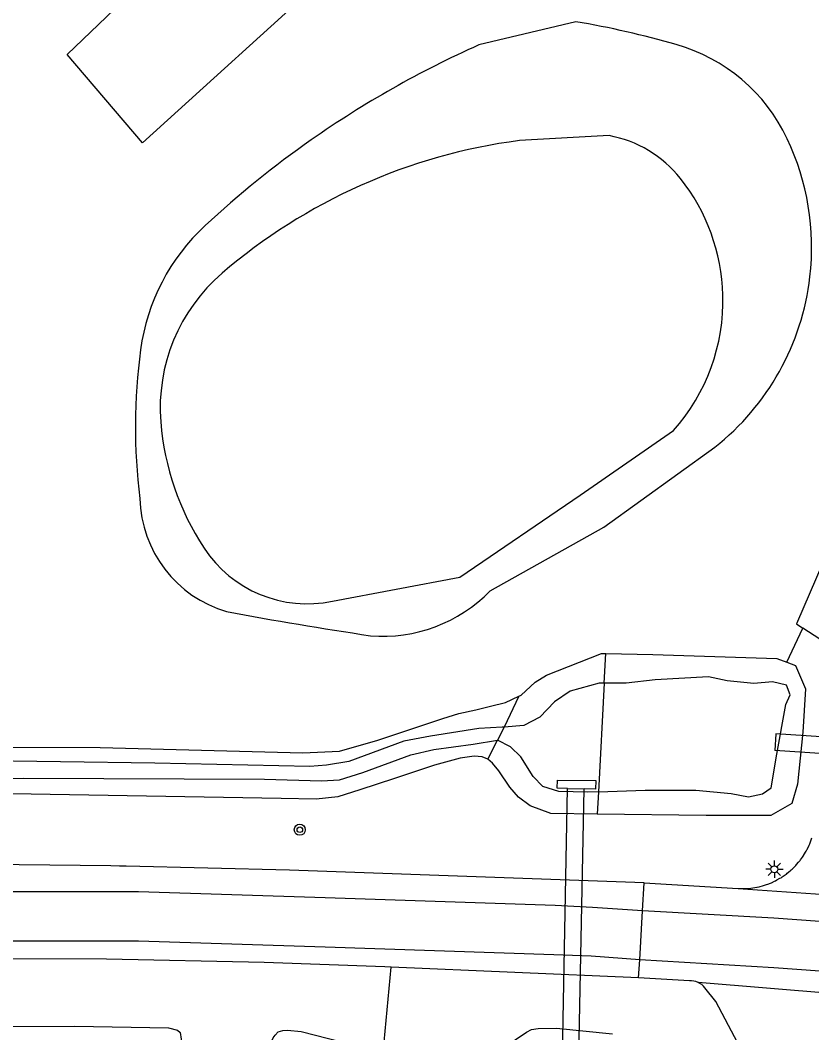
# Model space of a CAD drawing. Extents: x 133000 to 136000, y 400500 to 403500.
# Drawn here: x 134708.2 to 134765.4, y 402499.8 to 402572.9 of the extents above; entities that cross this region are included whole.
import ezdxf

# ---------------------------------------------------------------- set-up
doc = ezdxf.new("R2010")
doc.units = 0
for name, color, linetype in [('gg-knt-verharding', 7, 'Continuous'), ('gg-knt-verharding nz', 7, 'Continuous'), ('gg-kntw-bovenkant insteek waterloop', 7, 'Continuous'), ('gg-kntw-waterlijn', 7, 'Continuous'), ('gg-kwrk-duiker nz vlak', 7, 'Continuous'), ('gg-kwrk-faunavoorziening', 7, 'Continuous'), ('gt-grn-groengrens', 7, 'Continuous'), ('gt-grn-vlakafsluiter', 7, 'Continuous'), ('gt-symb-boom', 7, 'Continuous'), ('gt-symb-lichtmast', 7, 'Continuous'), ('gx-grn-maaiveld', 7, 'Continuous')]:
    doc.layers.add(name, color=color, linetype=linetype)

# ---------------------------------------------------------------- blocks, each defined once
blk = doc.blocks.new('gt0-LMAST')
at = {"layer": 'gt-symb-lichtmast'}
for p, q in [((-0.182, 0.173), (-0.447, 0.438)), ((-0.005, 0.246), (-0.005, 0.621)), ((0.172, 0.173), (0.437, 0.438)), ((-0.255, -0.004), (-0.63, -0.004)), ((-0.182, -0.181), (-0.447, -0.446)), ((-0.005, -0.254), (-0.005, -0.629)), ((0.437, -0.446), (0.172, -0.181)), ((0.245, -0.004), (0.62, -0.004))]:
    blk.add_line(p, q, dxfattribs=at)
blk.add_circle((-0.005, -0.004), 0.25, dxfattribs=at)
blk = doc.blocks.new('gt0-BOOM')
at = {"layer": 'gt-symb-boom'}
for radius in [0.4, 0.2]:
    blk.add_circle((0, 0), radius, dxfattribs=at)

msp = doc.modelspace()

# ---------------------------------------------------------------- linework, layer by layer
at = {"layer": 'gg-knt-verharding'}
for p, q in [((134753.183, 402508.6), (134753.301, 402510.625)), ((134753.301, 402510.625), (134760.095, 402510.206)), ((134752.978, 402505.061), (134753.183, 402508.6)), ((134752.902, 402503.751), (134752.978, 402505.061)), ((134752.902, 402503.751), (134735.007, 402504.533)), ((134756.569, 402503.538), (134752.902, 402503.751))]:
    msp.add_line(p, q, dxfattribs=at)
for points in [[(134735.007, 402504.533), (134734.555, 402504.553), (134725.835, 402504.873), (134714.43, 402505.101), (134694.671, 402505.149), (134680.685, 402504.958), (134664.026, 402504.521), (134646.355, 402503.824), (134628.12, 402503.009), (134608.929, 402502.238), (134580.7, 402501.045)], [(134760.745, 402497.75), (134758.482, 402502.035), (134757.697, 402503.041)]]:
    msp.add_lwpolyline(points, dxfattribs=at)
for centre, radius, start, end in [((134756.646, 402502.185), 1.355, 66.2045, 93.26662), ((134756.648, 402502.187), 1.353, 39.15447, 66.23763)]:
    msp.add_arc(centre, radius, start, end, dxfattribs=at)
at = {"layer": 'gg-knt-verharding nz'}
for p, q in [((134760.095, 402510.206), (134777.708, 402508.968)), ((134749.566, 402508.83), (134746.859, 402508.985)), ((134753.183, 402508.6), (134749.566, 402508.83)), ((134749.466, 402505.312), (134746.757, 402505.424)), ((134752.978, 402505.061), (134749.466, 402505.312)), ((134770.707, 402502.294), (134757.193, 402503.425))]:
    msp.add_line(p, q, dxfattribs=at)
for points in [[(134746.859, 402508.985), (134730.246, 402509.528), (134716.727, 402509.969), (134683.526, 402509.959), (134657.807, 402509.18), (134580.949, 402506.202)], [(134781.033, 402506.621), (134775.428, 402507.133), (134765.995, 402507.828), (134762.681, 402508.072), (134753.183, 402508.6)], [(134746.757, 402505.424), (134730.246, 402505.964), (134716.727, 402506.406), (134683.526, 402506.396), (134657.807, 402505.616), (134580.776, 402502.625)], [(134780.718, 402503.054), (134775.428, 402503.538), (134765.995, 402504.232), (134762.681, 402504.476), (134752.978, 402505.061)]]:
    msp.add_lwpolyline(points, dxfattribs=at)
at = {"layer": 'gg-kntw-bovenkant insteek waterloop'}
msp.add_line((134748.363, 402572.841), (134741.349, 402571.158), dxfattribs=at)
for points in [[(134742.172, 402531.707), (134750.394, 402536.315), (134758.413, 402542.089)], [(134750.518, 402527.179), (134753.933, 402527.111), (134762.9, 402526.821), (134763.621, 402526.559)], [(134763.621, 402526.559), (134764.245, 402526.333), (134764.97, 402524.647), (134764.772, 402521.511), (134764.375, 402517.741), (134763.978, 402516.352), (134762.47, 402515.479), (134757.787, 402515.479), (134749.902, 402515.59)]]:
    msp.add_lwpolyline(points, dxfattribs=at)
for centre, radius, start, end in [((134736.776, 402505.169), 68.657, 74.06616, 80.2837), ((134770.971, 402504.685), 72.775, 114.01844, 124.99874), ((134752.134, 402558.939), 12.736, 25.32308, 74.0948), ((134770.876, 402504.823), 72.607, 125.00054, 132.78392), ((134746.991, 402556.522), 18.419, 353.38422, 25.27797), ((134731.719, 402547.118), 14.969, 132.746, 172.24967), ((134746.994, 402556.539), 18.417, 308.31576, 353.32954), ((134757.338, 402543.606), 40.827, 172.21464, 187.32644), ((134725.589, 402538.604), 8.747, 181.33519, 253.54513), ((134734.398, 402539.317), 10.878, 265.30485, 315.60999), ((134776.48, 402817.18), 291.885, 259.46457, 261.53395)]:
    msp.add_arc(centre, radius, start, end, dxfattribs=at)
at = {"layer": 'gg-kntw-waterlijn'}
msp.add_line((134750.763, 402564.611), (134744.284, 402564.249), dxfattribs=at)
for points in [[(134730.776, 402530.968), (134739.961, 402532.715), (134748.674, 402538.627), (134755.423, 402543.305)], [(134749.988, 402517.197), (134753.381, 402517.304), (134757.033, 402517.304), (134759.599, 402517.066), (134760.843, 402516.828), (134761.848, 402517.04), (134762.483, 402517.49), (134762.88, 402519.924), (134763.541, 402523.496), (134763.859, 402524.21), (134763.589, 402524.891), (134762.589, 402525.136), (134761.24, 402525.03), (134759.308, 402525.215), (134757.959, 402525.506), (134754.096, 402525.295), (134752.006, 402525.057), (134750.405, 402525.057)], [(134750.405, 402525.057), (134750.048, 402525.057), (134747.957, 402524.475), (134746.82, 402523.707), (134745.761, 402522.596), (134744.597, 402521.987), (134743.184, 402521.868)], [(134743.173, 402521.867), (134743.036, 402521.855), (134741.343, 402521.776), (134737.85, 402521.22), (134735.919, 402520.85), (134731.95, 402519.395), (134730.336, 402519.13), (134729.119, 402519.024), (134717.927, 402519.262), (134704.248, 402519.447), (134686.812, 402519.474), (134671.651, 402519.262), (134656.517, 402518.76), (134643.711, 402518.257), (134642.975, 402518.357), (134642.767, 402518.736)], [(134642.766, 402516.773), (134651.702, 402517.04), (134671.757, 402517.622), (134691.257, 402518.072), (134708.429, 402518.177), (134725.838, 402518.098), (134729.966, 402517.992), (134731.262, 402518.072), (134732.955, 402518.601), (134736.422, 402519.871), (134738.088, 402520.241), (134740.946, 402520.638), (134742.692, 402520.929), (134742.696, 402520.927)], [(134749.988, 402517.197), (134749.201, 402517.172), (134747.137, 402517.225), (134745.973, 402517.569), (134745.285, 402518.31), (134744.386, 402519.712), (134743.634, 402520.444), (134742.705, 402520.922)]]:
    msp.add_lwpolyline(points, dxfattribs=at)
for centre, radius, start, end in [((134749.606, 402523.447), 41.148, 97.43129, 114.11676), ((134749.204, 402556.177), 8.577, 38.4813, 79.52583), ((134744.882, 402552.717), 14.113, 1.51268, 38.55835), ((134749.68, 402523.262), 41.347, 114.1054, 130.58786), ((134731.108, 402544.94), 12.801, 130.58733, 184.56818), ((134744.866, 402552.696), 14.13, 318.34522, 1.59738), ((134737.691, 402545.468), 19.406, 184.57608, 213.32432), ((134728.946, 402539.719), 8.94, 213.32758, 281.81117)]:
    msp.add_arc(centre, radius, start, end, dxfattribs=at)
at = {"layer": 'gg-kwrk-duiker nz vlak'}
msp.add_line((134777.685, 402519.2), (134762.752, 402520.179), dxfattribs=at)
msp.add_lwpolyline([(134777.685, 402519.2), (134777.763, 402520.398), (134762.83, 402521.377), (134762.752, 402520.179)], dxfattribs=at)
at = {"layer": 'gg-kwrk-faunavoorziening'}
for p, q in [((134747.387, 402498.191), (134747.765, 402517.435)), ((134747.765, 402517.435), (134748.965, 402517.411)), ((134748.585, 402498.12), (134748.965, 402517.411))]:
    msp.add_line(p, q, dxfattribs=at)
at = {"layer": 'gt-grn-groengrens'}
msp.add_lwpolyline([(134730.689, 402576.5), (134717.022, 402564.093), (134711.577, 402570.465), (134721.788, 402580.267), (134754.967, 402606.592), (134760.299, 402599.485), (134730.689, 402576.5)], dxfattribs=at)
at = {"layer": 'gt-grn-vlakafsluiter'}
for p, q in [((134763.621, 402526.559), (134764.774, 402529.019)), ((134750.405, 402525.057), (134750.518, 402527.179)), ((134750.405, 402525.057), (134749.988, 402517.197)), ((134743.184, 402521.868), (134742.705, 402520.922)), ((134749.988, 402517.197), (134749.902, 402515.59))]:
    msp.add_line(p, q, dxfattribs=at)
at = {"layer": 'gx-grn-maaiveld'}
for p, q in [((134744.238, 402524.097), (134743.173, 402521.867)), ((134743.173, 402521.867), (134743.184, 402521.868)), ((134741.991, 402519.557), (134742.696, 402520.927)), ((134742.696, 402520.927), (134742.705, 402520.922)), ((134753.301, 402510.625), (134727.657, 402511.528)), ((134734.429, 402498.36), (134735.007, 402504.533))]:
    msp.add_line(p, q, dxfattribs=at)
for points in [[(134917.28, 402875.244), (134915.648, 402870.591), (134909.785, 402852.952), (134906.817, 402843.392), (134903.669, 402835.052), (134902.017, 402829.515), (134899.866, 402824.396), (134897.572, 402818.428), (134895.054, 402812.662), (134890.649, 402803.544), (134879.042, 402777.72), (134857.899, 402731.853), (134845.177, 402704.604), (134829.781, 402671.118), (134819.519, 402649.77), (134816.434, 402643.353), (134794.264, 402596.652), (134780.309, 402566.371), (134764.307, 402529.323), (134764.774, 402529.019)], [(134904.394, 402828.664), (134902.205, 402823.455), (134899.905, 402817.471), (134897.345, 402811.609), (134892.934, 402802.479), (134881.336, 402776.676), (134859.126, 402728.521), (134847.464, 402703.544), (134832.062, 402670.045), (134825.107, 402655.577), (134818.709, 402642.266), (134796.548, 402595.584), (134782.611, 402565.342), (134766.404, 402527.957), (134764.774, 402529.019)], [(134744.238, 402524.097), (134744.41, 402524.188), (134745.409, 402525.111), (134746.249, 402525.626), (134750.226, 402527.185), (134750.518, 402527.179)], [(134643.759, 402518.757), (134644.374, 402518.767), (134652.813, 402519.646), (134674.76, 402520.202), (134700.716, 402520.44), (134713.972, 402520.4), (134728.616, 402520.003), (134731.275, 402520.122), (134734.054, 402520.916), (134738.741, 402522.486), (134739.897, 402522.843), (134741.12, 402523.118), (134742.195, 402523.392), (134743.279, 402523.642), (134744.238, 402524.097)], [(134741.991, 402519.557), (134741.575, 402519.728), (134741.016, 402519.759), (134740.006, 402519.632), (134738.152, 402519.109), (134735.248, 402518.163), (134732.745, 402517.342), (134731.154, 402516.844), (134729.594, 402516.666), (134727.056, 402516.707), (134707.582, 402517.047), (134682.953, 402516.696), (134665.248, 402516.236), (134643.027, 402515.162)], [(134749.902, 402515.59), (134746.555, 402515.637), (134745.047, 402516.193), (134744.204, 402516.812), (134743.586, 402517.541), (134742.802, 402518.705), (134742.328, 402519.264), (134741.991, 402519.557)], [(134747.765, 402517.435), (134747.011, 402517.449), (134747.029, 402518.044), (134749.798, 402518.008), (134749.783, 402517.397), (134748.965, 402517.411)], [(134760.095, 402510.206), (134760.549, 402510.198), (134760.559, 402510.198), (134760.646, 402510.204), (134761.004, 402510.23), (134761.022, 402510.231), (134761.443, 402510.298), (134761.481, 402510.304), (134761.624, 402510.34), (134761.931, 402510.418), (134762.061, 402510.464), (134762.305, 402510.548), (134762.369, 402510.571), (134762.496, 402510.628), (134762.713, 402510.727), (134762.793, 402510.763), (134762.901, 402510.824), (134763.115, 402510.944), (134763.197, 402510.991), (134763.286, 402511.052), (134763.493, 402511.194), (134763.58, 402511.254), (134763.648, 402511.31), (134763.851, 402511.478), (134763.938, 402511.55), (134763.997, 402511.609), (134764.268, 402511.876), (134764.315, 402511.932), (134764.47, 402512.114), (134764.568, 402512.23), (134764.603, 402512.28), (134764.747, 402512.482), (134764.836, 402512.609), (134764.855, 402512.642), (134765.004, 402512.898), (134765.069, 402513.011), (134765.08, 402513.034), (134765.222, 402513.338), (134765.266, 402513.432), (134765.27, 402513.442), (134765.425, 402513.868)], [(134727.657, 402511.528), (134715.846, 402511.816), (134715.371, 402511.828), (134714.731, 402511.835), (134703.669, 402511.957), (134703.082, 402511.963), (134702.648, 402511.962), (134690.793, 402511.934)], [(134651.667, 402496.316), (134651.323, 402496.539), (134651.053, 402496.843), (134650.918, 402497.096), (134650.863, 402497.708), (134650.87, 402498.335), (134650.985, 402498.828), (134651.209, 402499.113), (134651.883, 402499.309), (134654.385, 402499.399), (134679.821, 402500), (134685.271, 402500.166), (134712.135, 402500.254), (134718.905, 402500.141), (134719.551, 402499.972), (134719.76, 402499.8), (134719.812, 402499.322), (134719.808, 402498.805), (134719.678, 402498.264), (134719.434, 402497.831), (134719.089, 402497.543), (134718.316, 402497.359)], [(134727.578, 402497.224), (134726.947, 402497.605), (134726.606, 402497.912), (134726.345, 402498.159), (134726.291, 402498.454), (134726.317, 402498.786), (134726.328, 402499.096), (134726.482, 402499.428), (134726.628, 402499.605), (134726.843, 402499.841), (134727.165, 402499.947), (134727.508, 402499.975), (134728.494, 402499.867), (134734.429, 402498.36)], [(134742.077, 402496.878), (134742.315, 402497.335), (134743.002, 402498.406), (134743.964, 402499.284), (134744.79, 402499.832), (134745.156, 402500.013), (134745.637, 402500.089), (134746.96, 402500.116), (134751.013, 402499.706)]]:
    msp.add_lwpolyline(points, dxfattribs=at)

# ---------------------------------------------------------------- block references
at = {"layer": 'gt-symb-boom'}
msp.add_blockref('gt0-BOOM', (134728.401, 402514.453), dxfattribs=at)
at = {"layer": 'gt-symb-lichtmast'}
msp.add_blockref('gt0-LMAST', (134762.72, 402511.602), dxfattribs=at)

doc.saveas('drawing.dxf')
